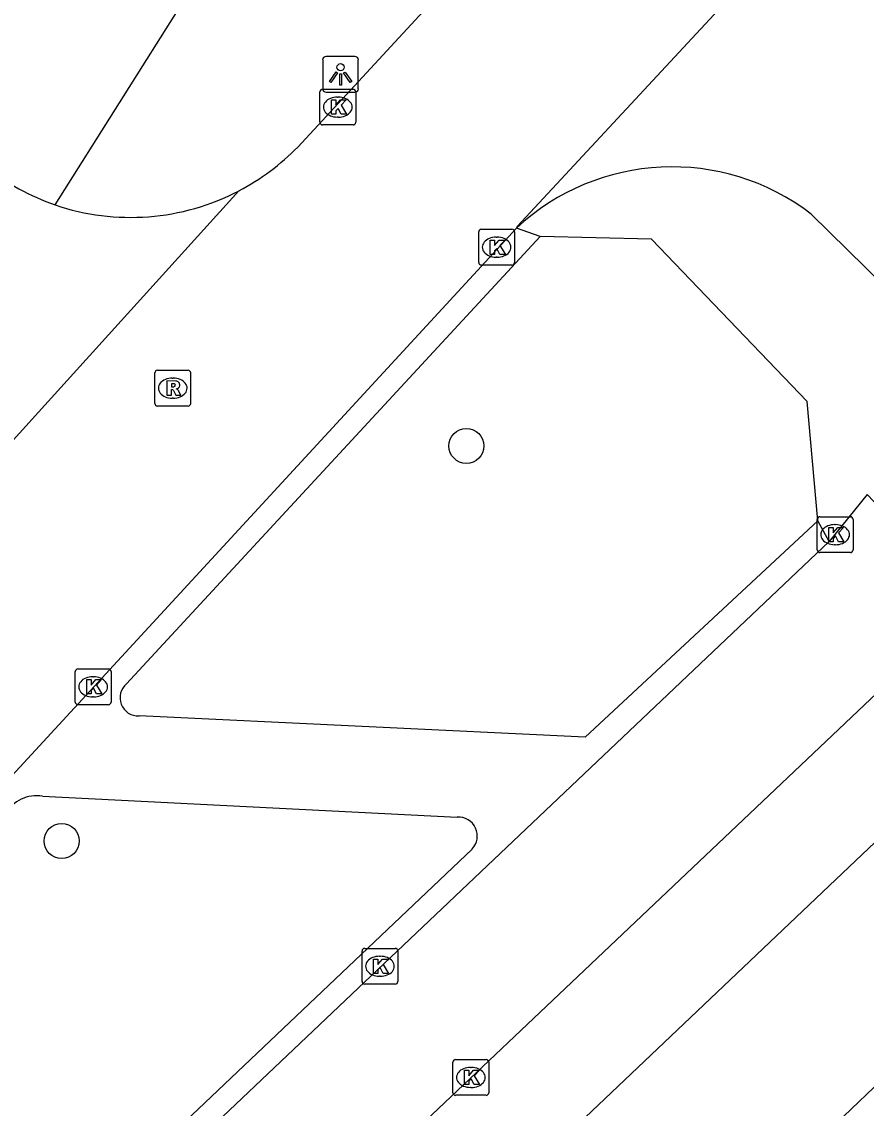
# Model space of a CAD drawing. Extents: x 162532 to 163264, y 381233 to 382042.
# Drawn here: x 163054.91 to 163078.52, y 381503.3 to 381533.66 of the extents above; entities that cross this region are included whole.
import ezdxf

# ---------------------------------------------------------------- set-up
doc = ezdxf.new("R2010")
doc.units = 0
for name, color, linetype in [('IMGEO_Boom', 7, 'Continuous'), ('IMGEO_Kolk', 7, 'Continuous'), ('IMGEO_Lichtpunt', 7, 'Continuous'), ('IMGEO_Muur', 7, 'Continuous'), ('IMGEO_Pand', 7, 'Continuous'), ('IMGEO_Rijbaan_lokaal_open', 7, 'Continuous'), ('IMGEO_Rioolput', 7, 'Continuous'), ('IMGEO_Voetpad_open', 7, 'Continuous')]:
    doc.layers.add(name, color=color, linetype=linetype)

msp = doc.modelspace()

# ---------------------------------------------------------------- linework, layer by layer
at = {"layer": 'IMGEO_Boom'}
for centre in [(163067.341, 381521.807), (163056.03, 381510.77)]:
    msp.add_circle(centre, 0.489, dxfattribs=at)
at = {"layer": 'IMGEO_Kolk'}
for p, q in [((163063.246, 381530.846), (163063.246, 381531.698)), ((163063.321, 381531.772), (163064.173, 381531.772)), ((163064.247, 381531.698), (163064.247, 381530.846)), ((163063.734, 381531.552), (163063.759, 381531.552)), ((163063.757, 381530.992), (163063.732, 381530.992)), ((163064.173, 381530.772), (163063.321, 381530.772)), ((163067.685, 381526.931), (163067.685, 381527.783)), ((163067.76, 381527.857), (163068.612, 381527.857)), ((163068.173, 381527.637), (163068.198, 381527.637)), ((163068.686, 381527.783), (163068.686, 381526.931)), ((163068.196, 381527.077), (163068.171, 381527.077)), ((163068.612, 381526.857), (163067.76, 381526.857)), ((163077.145, 381518.901), (163077.145, 381519.753)), ((163077.22, 381519.827), (163078.072, 381519.827)), ((163078.146, 381519.753), (163078.146, 381518.901)), ((163077.633, 381519.607), (163077.658, 381519.607)), ((163077.656, 381519.047), (163077.631, 381519.047)), ((163078.072, 381518.827), (163077.22, 381518.827)), ((163056.408, 381514.651), (163056.408, 381515.503)), ((163056.483, 381515.577), (163057.335, 381515.577)), ((163057.409, 381515.503), (163057.409, 381514.651)), ((163056.896, 381515.357), (163056.921, 381515.357)), ((163056.919, 381514.797), (163056.894, 381514.797)), ((163057.335, 381514.577), (163056.483, 381514.577)), ((163064.423, 381506.844), (163064.423, 381507.696)), ((163064.498, 381507.77), (163065.35, 381507.77)), ((163065.424, 381507.696), (163065.424, 381506.844)), ((163064.911, 381507.55), (163064.936, 381507.55)), ((163065.35, 381506.77), (163064.498, 381506.77)), ((163064.934, 381506.99), (163064.909, 381506.99)), ((163066.965, 381503.739), (163066.965, 381504.591)), ((163067.04, 381504.665), (163067.892, 381504.665)), ((163067.966, 381504.591), (163067.966, 381503.739)), ((163067.453, 381504.445), (163067.478, 381504.445)), ((163067.892, 381503.665), (163067.04, 381503.665)), ((163067.476, 381503.885), (163067.451, 381503.885))]:
    msp.add_line(p, q, dxfattribs=at)
for points in [[(163063.246, 381530.846), (163063.246, 381531.698)], [(163063.321, 381531.772), (163064.173, 381531.772)], [(163064.247, 381531.698), (163064.247, 381530.846)], [(163063.567, 381531.472), (163063.69, 381531.472), (163063.69, 381531.321), (163063.82, 381531.472), (163063.984, 381531.472), (163063.838, 381531.321), (163063.991, 381531.072), (163063.839, 381531.072), (163063.754, 381531.236), (163063.69, 381531.169), (163063.69, 381531.072), (163063.567, 381531.072), (163063.567, 381531.472)], [(163064.173, 381530.772), (163063.321, 381530.772)], [(163067.685, 381526.931), (163067.685, 381527.783)], [(163067.76, 381527.857), (163068.612, 381527.857)], [(163068.686, 381527.783), (163068.686, 381526.931)], [(163068.006, 381527.557), (163068.129, 381527.557), (163068.129, 381527.406), (163068.259, 381527.557), (163068.423, 381527.557), (163068.277, 381527.406), (163068.43, 381527.157), (163068.278, 381527.157), (163068.193, 381527.321), (163068.129, 381527.254), (163068.129, 381527.157), (163068.006, 381527.157), (163068.006, 381527.557)], [(163068.612, 381526.857), (163067.76, 381526.857)], [(163077.145, 381518.901), (163077.145, 381519.753)], [(163077.22, 381519.827), (163078.072, 381519.827)], [(163078.146, 381519.753), (163078.146, 381518.901)], [(163077.466, 381519.527), (163077.589, 381519.527), (163077.589, 381519.376), (163077.719, 381519.527), (163077.883, 381519.527), (163077.737, 381519.376), (163077.89, 381519.127), (163077.738, 381519.127), (163077.653, 381519.291), (163077.589, 381519.224), (163077.589, 381519.127), (163077.466, 381519.127), (163077.466, 381519.527)], [(163078.072, 381518.827), (163077.22, 381518.827)], [(163056.408, 381514.651), (163056.408, 381515.503)], [(163056.483, 381515.577), (163057.335, 381515.577)], [(163057.409, 381515.503), (163057.409, 381514.651)], [(163056.729, 381515.277), (163056.852, 381515.277), (163056.852, 381515.126), (163056.982, 381515.277), (163057.146, 381515.277), (163057, 381515.126), (163057.153, 381514.877), (163057.001, 381514.877), (163056.916, 381515.041), (163056.852, 381514.974), (163056.852, 381514.877), (163056.729, 381514.877), (163056.729, 381515.277)], [(163057.335, 381514.577), (163056.483, 381514.577)], [(163064.423, 381506.844), (163064.423, 381507.696)], [(163064.498, 381507.77), (163065.35, 381507.77)], [(163065.424, 381507.696), (163065.424, 381506.844)], [(163064.744, 381507.47), (163064.867, 381507.47), (163064.867, 381507.319), (163064.997, 381507.47), (163065.161, 381507.47), (163065.015, 381507.319), (163065.168, 381507.07), (163065.016, 381507.07), (163064.931, 381507.234), (163064.867, 381507.167), (163064.867, 381507.07), (163064.744, 381507.07), (163064.744, 381507.47)], [(163065.35, 381506.77), (163064.498, 381506.77)], [(163066.965, 381503.739), (163066.965, 381504.591)], [(163067.04, 381504.665), (163067.892, 381504.665)], [(163067.966, 381504.591), (163067.966, 381503.739)], [(163067.286, 381504.365), (163067.409, 381504.365), (163067.409, 381504.214), (163067.539, 381504.365), (163067.703, 381504.365), (163067.557, 381504.214), (163067.71, 381503.965), (163067.558, 381503.965), (163067.473, 381504.129), (163067.409, 381504.062), (163067.409, 381503.965), (163067.286, 381503.965), (163067.286, 381504.365)], [(163067.892, 381503.665), (163067.04, 381503.665)]]:
    msp.add_lwpolyline(points, dxfattribs=at)
for centre, start, end in [((163063.323, 381531.696), 91.552, 178.448), ((163063.323, 381531.696), 91.552, 178.448), ((163064.171, 381531.696), 1.552, 88.448), ((163064.171, 381531.696), 1.552, 88.448), ((163063.323, 381530.848), 181.552, 268.448), ((163063.323, 381530.848), 181.552, 268.448), ((163064.171, 381530.848), 271.552, 358.448), ((163064.171, 381530.848), 271.552, 358.448), ((163067.762, 381527.781), 91.552, 178.448), ((163067.762, 381527.781), 91.552, 178.448), ((163068.61, 381527.781), 1.552, 88.448), ((163068.61, 381527.781), 1.552, 88.448), ((163067.762, 381526.933), 181.552, 268.448), ((163067.762, 381526.933), 181.552, 268.448), ((163068.61, 381526.933), 271.552, 358.448), ((163068.61, 381526.933), 271.552, 358.448), ((163077.222, 381519.751), 91.552, 178.448), ((163077.222, 381519.751), 91.552, 178.448), ((163078.07, 381519.751), 1.552, 88.448), ((163078.07, 381519.751), 1.552, 88.448), ((163077.222, 381518.903), 181.552, 268.448), ((163077.222, 381518.903), 181.552, 268.448), ((163078.07, 381518.903), 271.552, 358.448), ((163078.07, 381518.903), 271.552, 358.448), ((163056.485, 381515.501), 91.552, 178.448), ((163056.485, 381515.501), 91.552, 178.448), ((163057.333, 381515.501), 1.552, 88.448), ((163057.333, 381515.501), 1.552, 88.448), ((163056.485, 381514.653), 181.552, 268.448), ((163056.485, 381514.653), 181.552, 268.448), ((163057.333, 381514.653), 271.552, 358.448), ((163057.333, 381514.653), 271.552, 358.448), ((163064.5, 381507.694), 91.552, 178.448), ((163064.5, 381507.694), 91.552, 178.448), ((163065.348, 381507.694), 1.552, 88.448), ((163065.348, 381507.694), 1.552, 88.448), ((163064.5, 381506.846), 181.552, 268.448), ((163064.5, 381506.846), 181.552, 268.448), ((163065.348, 381506.846), 271.552, 358.448), ((163065.348, 381506.846), 271.552, 358.448), ((163067.042, 381504.589), 91.552, 178.448), ((163067.042, 381504.589), 91.552, 178.448), ((163067.89, 381504.589), 1.552, 88.448), ((163067.89, 381504.589), 1.552, 88.448), ((163067.042, 381503.741), 181.552, 268.448), ((163067.042, 381503.741), 181.552, 268.448), ((163067.89, 381503.741), 271.552, 358.448), ((163067.89, 381503.741), 271.552, 358.448)]:
    msp.add_arc(centre, 0.0765, start, end, dxfattribs=at)
for centre, major_axis, ratio, start_param, end_param in [((163063.733, 381531.272), (-0.387, 0.002), 0.722429, 4.712389, 7.853982), ((163063.758, 381531.272), (-0.39, 0.002), 0.717154, 1.570796, 4.712389), ((163068.172, 381527.357), (-0.387, 0.002), 0.722429, 4.712389, 7.853982), ((163068.197, 381527.357), (-0.39, 0.002), 0.717154, 1.570796, 4.712389), ((163077.632, 381519.327), (-0.387, 0.002), 0.722429, 4.712389, 7.853982), ((163077.657, 381519.327), (-0.39, 0.002), 0.717154, 1.570796, 4.712389), ((163056.895, 381515.077), (-0.387, 0.002), 0.722429, 4.712389, 7.853982), ((163056.92, 381515.077), (-0.39, 0.002), 0.717154, 1.570796, 4.712389), ((163064.91, 381507.27), (-0.387, 0.002), 0.722429, 4.712389, 7.853982), ((163064.935, 381507.27), (-0.39, 0.002), 0.717154, 1.570796, 4.712389), ((163067.452, 381504.165), (-0.387, 0.002), 0.722429, 4.712389, 7.853982), ((163067.477, 381504.165), (-0.39, 0.002), 0.717154, 1.570796, 4.712389)]:
    msp.add_ellipse(centre, major_axis=major_axis, ratio=ratio, start_param=start_param, end_param=end_param, dxfattribs=at)
at = {"layer": 'IMGEO_Lichtpunt'}
for p, q in [((163063.324, 381532.588), (163063.324, 381531.781)), ((163063.324, 381532.588), (163063.324, 381531.781)), ((163064.226, 381532.683), (163063.418, 381532.683)), ((163064.226, 381532.683), (163063.418, 381532.683)), ((163064.32, 381531.781), (163064.32, 381532.588)), ((163064.32, 381531.781), (163064.32, 381532.588)), ((163063.418, 381531.687), (163064.226, 381531.687)), ((163063.418, 381531.687), (163064.226, 381531.687))]:
    msp.add_line(p, q, dxfattribs=at)
for points in [[(163063.698, 381532.252), (163063.737, 381532.224), (163063.549, 381531.962), (163063.511, 381531.989), (163063.698, 381532.252)], [(163063.8, 381532.204), (163063.847, 381532.204), (163063.847, 381531.882), (163063.8, 381531.882), (163063.8, 381532.204)], [(163063.91, 381532.224), (163063.948, 381532.251), (163064.135, 381531.989), (163064.096, 381531.961), (163063.91, 381532.224)]]:
    msp.add_lwpolyline(points, dxfattribs=at)
msp.add_circle((163063.823, 381532.386), 0.0994, dxfattribs=at)
for centre, start, end in [((163063.418, 381532.588), 90, 180), ((163063.418, 381532.588), 90, 180), ((163064.226, 381532.588), 0, 90), ((163064.226, 381532.588), 0, 90), ((163063.418, 381531.781), 180, 270), ((163063.418, 381531.781), 180, 270), ((163064.226, 381531.781), 270, 0), ((163064.226, 381531.781), 270, 360)]:
    msp.add_arc(centre, 0.0946, start, end, dxfattribs=at)
at = {"layer": 'IMGEO_Muur'}
msp.add_lwpolyline([(163040.612, 381474.54), (163083.008, 381514.758)], dxfattribs=at)
at = {"layer": 'IMGEO_Pand'}
msp.add_lwpolyline([(163053.591, 381478.28), (163075.131, 381498.769), (163074.296, 381499.646), (163079.786, 381504.898), (163080.623, 381504.017), (163086.476, 381509.584), (163093.785, 381501.901), (163087.912, 381496.318), (163089.362, 381494.794), (163083.848, 381489.55), (163082.305, 381491.172), (163060.792, 381470.71), (163053.591, 381478.28)], dxfattribs=at)
at = {"layer": 'IMGEO_Rijbaan_lokaal_open'}
for points in [[(163062.628, 381530.156), (163091.341, 381561.224)], [(163080.185, 381540.202), (163080.128, 381540.168), (163068.764, 381527.933), (163068.737, 381527.889)], [(163052.532, 381519.615), (163060.985, 381528.935)], [(163079.513, 381525.79), (163076.974, 381528.282)], [(163068.737, 381527.889), (163051.018, 381508.676)], [(163081.613, 381517.216), (163078.537, 381520.449), (163077.476, 381519.136)], [(163032.84, 381476.772), (163033.07, 381477.018), (163038.704, 381482.39), (163077.476, 381519.136)], [(163080.234, 381516.245), (163040.064, 381478.212), (163034.829, 381473.198)]]:
    msp.add_lwpolyline(points, dxfattribs=at)
for centre, radius, start, end in [((163057.959, 381534.723), 6.531, 297.6017, 315.6343), ((163057.968, 381534.694), 6.51, 231.5199, 250.9681), ((163073.088, 381523.221), 6.381, 52.4772, 132.986), ((163057.955, 381534.724), 6.534, 251.1592, 297.6297)]:
    msp.add_arc(centre, radius, start, end, dxfattribs=at)
at = {"layer": 'IMGEO_Rioolput'}
for p, q in [((163058.633, 381522.994), (163058.633, 381523.846)), ((163058.708, 381523.92), (163059.56, 381523.92)), ((163059.121, 381523.7), (163059.146, 381523.7)), ((163059.634, 381523.846), (163059.634, 381522.994)), ((163059.144, 381523.14), (163059.119, 381523.14)), ((163059.56, 381522.92), (163058.708, 381522.92))]:
    msp.add_line(p, q, dxfattribs=at)
for points in [[(163058.633, 381522.994), (163058.633, 381523.846)], [(163058.708, 381523.92), (163059.56, 381523.92)], [(163059.634, 381523.846), (163059.634, 381522.994)], [(163059.222, 381523.618), (163058.97, 381523.62), (163058.97, 381523.22)], [(163059.148, 381523.539), (163059.094, 381523.539), (163059.094, 381523.458)], [(163059.094, 381523.458), (163059.146, 381523.458)], [(163058.97, 381523.22), (163059.094, 381523.22), (163059.094, 381523.382), (163059.105, 381523.382)], [(163059.152, 381523.353), (163059.223, 381523.22), (163059.363, 381523.22), (163059.298, 381523.346)], [(163059.56, 381522.92), (163058.708, 381522.92)]]:
    msp.add_lwpolyline(points, dxfattribs=at)
for centre, radius, start, end in [((163058.71, 381523.844), 0.0765, 91.552, 178.448), ((163058.71, 381523.844), 0.0765, 91.552, 178.448), ((163059.558, 381523.844), 0.0765, 1.552, 88.448), ((163059.558, 381523.844), 0.0765, 1.552, 88.448), ((163059.13, 381523.647), 0.19, 274.7715, 282.9687), ((163059.154, 381523.443), 0.0964, 77.0061, 93.1865), ((163059.168, 381523.5), 0.0378, 276.6634, 79.6772), ((163059.221, 381523.508), 0.109, 350.3612, 89.416), ((163059.219, 381523.508), 0.112, 277.5842, 350.9817), ((163059.203, 381523.293), 0.108, 29.5134, 73.7905), ((163059.104, 381523.329), 0.0533, 26.0293, 88.6989), ((163058.71, 381522.996), 0.0765, 181.552, 268.448), ((163058.71, 381522.996), 0.0765, 181.552, 268.448), ((163059.558, 381522.996), 0.0765, 271.552, 358.448), ((163059.558, 381522.996), 0.0765, 271.552, 358.448)]:
    msp.add_arc(centre, radius, start, end, dxfattribs=at)
for centre, major_axis, ratio, start_param, end_param in [((163059.12, 381523.42), (-0.387, 0.002), 0.722429, 4.712389, 7.853982), ((163059.145, 381523.42), (-0.39, 0.002), 0.717154, 1.570796, 4.712389)]:
    msp.add_ellipse(centre, major_axis=major_axis, ratio=ratio, start_param=start_param, end_param=end_param, dxfattribs=at)
at = {"layer": 'IMGEO_Voetpad_open'}
for points in [[(163055.845, 381528.54), (163059.443, 381534.236)], [(163057.844, 381515.164), (163069.406, 381527.653)], [(163069.406, 381527.653), (163068.737, 381527.889)], [(163077.167, 381519.718), (163076.869, 381523.043), (163072.516, 381527.583), (163069.406, 381527.653)], [(163077.167, 381519.718), (163070.66, 381513.672), (163058.193, 381514.263)], [(163077.476, 381519.136), (163077.167, 381519.718)], [(163040.156, 381474.136), (163040.612, 381474.54), (163083.008, 381514.758)], [(163055.496, 381512.018), (163067.086, 381511.436)], [(163067.501, 381510.546), (163048.539, 381492.568)]]:
    msp.add_lwpolyline(points, dxfattribs=at)
for centre, radius, start, end in [((163058.17, 381514.772), 0.51, 129.7993, 272.5482), ((163055.322, 381511.057), 0.977, 79.7646, 151.6219), ((163067.117, 381510.909), 0.528, 316.5891, 93.4095)]:
    msp.add_arc(centre, radius, start, end, dxfattribs=at)

doc.saveas('drawing.dxf')
